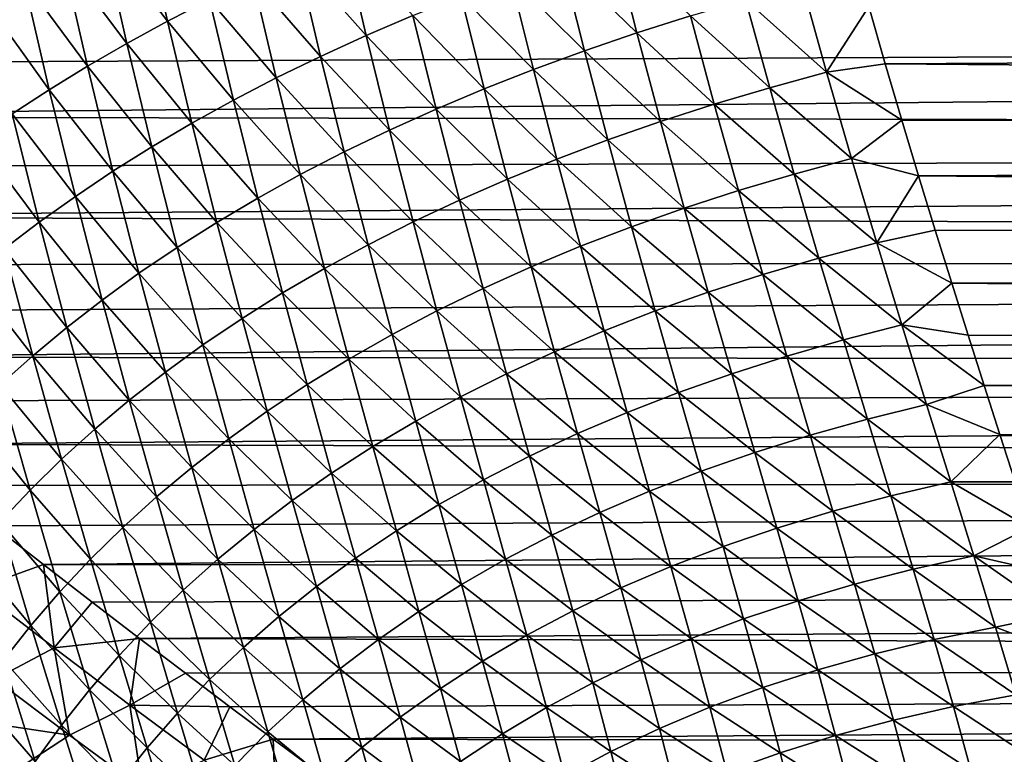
# Model space of a CAD drawing. Header units: metres. Extents: x -105 to 105, y -72 to 59.
# Tile 285 of 414: x 21.17 to 27.97, y -13.77 to -8.7. Entities that reach past the tile are written whole.
import ezdxf

# ---------------------------------------------------------------- set-up
doc = ezdxf.new("R2010")
doc.units = ezdxf.units.M
doc.layers.add('solid_509431_AD150_SW0001', color=7, linetype='CONTINUOUS')

msp = doc.modelspace()

# ---------------------------------------------------------------- linework, layer by layer
at = {"layer": 'solid_509431_AD150_SW0001'}
for points in [[(22.032587, -7.989222, -16.164686), (22.194395, -8.713387, -15.822815), (21.747202, -8.131936, -16.321243)], [(22.484632, -8.564245, -15.683988), (22.194395, -8.713387, -15.822815), (22.032587, -7.989222, -16.164686)], [(21.747202, -8.131936, -16.321243), (21.912899, -8.866894, -15.976329), (21.470129, -8.278476, -16.492256)], [(22.194395, -8.713387, -15.822815), (21.912899, -8.866894, -15.976329), (21.747202, -8.131936, -16.321243)], [(23.407808, -8.142995, -15.355637), (23.564627, -8.813056, -14.999664), (23.091339, -8.279049, -15.450399)], [(23.88825, -8.674139, -14.923851), (23.564627, -8.813056, -14.999664), (23.407808, -8.142995, -15.355637)], [(25.274855, -8.167914, -14.769695), (25.434052, -8.794738, -14.409067), (24.914391, -8.287055, -14.785871)], [(25.804844, -8.677257, -14.413055), (25.434052, -8.794738, -14.409067), (25.274855, -8.167914, -14.769695)], [(21.470129, -8.278476, -16.492256), (21.640144, -9.024764, -16.144533), (21.20137, -8.428841, -16.677723)], [(21.912899, -8.866894, -15.976329), (21.640144, -9.024764, -16.144533), (21.470129, -8.278476, -16.492256)], [(23.091339, -8.279049, -15.450399), (23.250214, -8.956917, -15.090387), (22.783615, -8.419465, -15.55985)], [(23.564627, -8.813056, -14.999664), (23.250214, -8.956917, -15.090387), (23.091339, -8.279049, -15.450399)], [(24.914391, -8.287055, -14.785871), (25.072968, -8.917781, -14.420187), (24.563133, -8.411139, -14.816955)], [(25.434052, -8.794738, -14.409067), (25.072968, -8.917781, -14.420187), (24.914391, -8.287055, -14.785871)], [(21.20137, -8.428841, -16.677723), (21.376135, -9.186998, -16.327425), (20.940924, -8.583032, -16.877647)], [(21.640144, -9.024764, -16.144533), (21.376135, -9.186998, -16.327425), (21.20137, -8.428841, -16.677723)], [(22.783615, -8.419465, -15.55985), (22.945015, -9.105722, -15.196021), (22.484632, -8.564245, -15.683988)], [(23.250214, -8.956917, -15.090387), (22.945015, -9.105722, -15.196021), (22.783615, -8.419465, -15.55985)], [(24.563133, -8.411139, -14.816955), (24.721596, -9.046388, -14.446417), (24.221087, -8.540168, -14.862947)], [(25.072968, -8.917781, -14.420187), (24.721596, -9.046388, -14.446417), (24.563133, -8.411139, -14.816955)], [(26.575548, -8.458977, -14.466358), (26.744814, -9.066811, -14.093586), (26.185343, -8.565337, -14.432153)], [(27.036554, -8.611814, -14.366598), (26.744814, -9.066811, -14.093586), (26.575548, -8.458977, -14.466358)], [(22.484632, -8.564245, -15.683988), (22.649031, -9.259474, -15.316566), (22.194395, -8.713387, -15.822815)], [(22.945015, -9.105722, -15.196021), (22.649031, -9.259474, -15.316566), (22.484632, -8.564245, -15.683988)], [(24.221087, -8.540168, -14.862947), (24.379936, -9.180559, -14.487757), (23.88825, -8.674139, -14.923851)], [(24.721596, -9.046388, -14.446417), (24.379936, -9.180559, -14.487757), (24.221087, -8.540168, -14.862947)], [(26.185343, -8.565337, -14.432153), (26.351978, -9.174111, -14.053983), (25.804844, -8.677257, -14.413055)], [(26.744814, -9.066811, -14.093586), (26.351978, -9.174111, -14.053983), (26.185343, -8.565337, -14.432153)], [(21.376135, -9.186998, -16.327425), (21.120867, -9.353597, -16.525005), (20.940924, -8.583032, -16.877647)], [(27.036554, -8.611814, -14.366598), (27.150036, -9.007609, -14.121809), (26.744814, -9.066811, -14.093586)], [(27.036554, -8.611814, -14.366598), (90, -8.665408, -14.334336), (27.150036, -9.007609, -14.121809)], [(17.013939, -9.012121, 14.11893), (90, -8.665408, 14.334336), (16.56435, -8.644601, 14.346894)], [(17.454449, -9.371116, 13.883252), (90, -8.665408, 14.334336), (17.013939, -9.012121, 14.11893)], [(17.454449, -9.371116, 13.883252), (90, -9.515084, 13.78498), (90, -8.665408, 14.334336)], [(23.88825, -8.674139, -14.923851), (24.047995, -9.320297, -14.544209), (23.564627, -8.813056, -14.999664)], [(24.379936, -9.180559, -14.487757), (24.047995, -9.320297, -14.544209), (23.88825, -8.674139, -14.923851)], [(25.804844, -8.677257, -14.413055), (25.969395, -9.287636, -14.029659), (25.434052, -8.794738, -14.409067)], [(26.351978, -9.174111, -14.053983), (25.969395, -9.287636, -14.029659), (25.804844, -8.677257, -14.413055)], [(27.150036, -9.007609, -14.121809), (90, -8.665408, -14.334336), (90, -9.515084, -13.78498)], [(22.194395, -8.713387, -15.822815), (22.362259, -9.41817, -15.45202), (21.912899, -8.866894, -15.976329)], [(22.649031, -9.259474, -15.316566), (22.362259, -9.41817, -15.45202), (22.194395, -8.713387, -15.822815)], [(23.564627, -8.813056, -14.999664), (23.725773, -9.465603, -14.61577), (23.250214, -8.956917, -15.090387)], [(24.047995, -9.320297, -14.544209), (23.725773, -9.465603, -14.61577), (23.564627, -8.813056, -14.999664)], [(25.434052, -8.794738, -14.409067), (25.597065, -9.407385, -14.020618), (25.072968, -8.917781, -14.420187)], [(25.969395, -9.287636, -14.029659), (25.597065, -9.407385, -14.020618), (25.434052, -8.794738, -14.409067)], [(21.912899, -8.866894, -15.976329), (22.084703, -9.581811, -15.602385), (21.640144, -9.024764, -16.144533)], [(22.362259, -9.41817, -15.45202), (22.084703, -9.581811, -15.602385), (21.912899, -8.866894, -15.976329)], [(23.250214, -8.956917, -15.090387), (23.413273, -9.616478, -14.702445), (22.945015, -9.105722, -15.196021)], [(23.725773, -9.465603, -14.61577), (23.413273, -9.616478, -14.702445), (23.250214, -8.956917, -15.090387)], [(25.072968, -8.917781, -14.420187), (25.234991, -9.53336, -14.026859), (24.721596, -9.046388, -14.446417)], [(25.597065, -9.407385, -14.020618), (25.234991, -9.53336, -14.026859), (25.072968, -8.917781, -14.420187)], [(21.640144, -9.024764, -16.144533), (21.816364, -9.750397, -15.767659), (21.376135, -9.186998, -16.327425)], [(22.084703, -9.581811, -15.602385), (21.816364, -9.750397, -15.767659), (21.640144, -9.024764, -16.144533)], [(27.150036, -9.007609, -14.121809), (27.264786, -9.397438, -13.865449), (26.744814, -9.066811, -14.093586)], [(27.150036, -9.007609, -14.121809), (90, -9.515084, -13.78498), (27.264786, -9.397438, -13.865449)], [(22.945015, -9.105722, -15.196021), (23.110497, -9.772922, -14.804232), (22.649031, -9.259474, -15.316566)], [(23.413273, -9.616478, -14.702445), (23.110497, -9.772922, -14.804232), (22.945015, -9.105722, -15.196021)], [(24.721596, -9.046388, -14.446417), (24.883177, -9.665562, -14.048384), (24.379936, -9.180559, -14.487757)], [(25.234991, -9.53336, -14.026859), (24.883177, -9.665562, -14.048384), (24.721596, -9.046388, -14.446417)], [(26.744814, -9.066811, -14.093586), (26.917406, -9.662285, -13.69241), (26.351978, -9.174111, -14.053983)], [(27.264786, -9.397438, -13.865449), (26.917406, -9.662285, -13.69241), (26.744814, -9.066811, -14.093586)], [(26.351978, -9.174111, -14.053983), (26.521421, -9.769458, -13.647775), (25.969395, -9.287636, -14.029659)], [(26.917406, -9.662285, -13.69241), (26.521421, -9.769458, -13.647775), (26.351978, -9.174111, -14.053983)], [(21.376135, -9.186998, -16.327425), (21.557238, -9.923926, -15.947844), (21.120867, -9.353597, -16.525005)], [(21.816364, -9.750397, -15.767659), (21.557238, -9.923926, -15.947844), (21.376135, -9.186998, -16.327425)], [(24.379936, -9.180559, -14.487757), (24.541624, -9.803994, -14.085192), (24.047995, -9.320297, -14.544209)], [(24.883177, -9.665562, -14.048384), (24.541624, -9.803994, -14.085192), (24.379936, -9.180559, -14.487757)], [(22.649031, -9.259474, -15.316566), (22.817448, -9.934936, -14.921131), (22.362259, -9.41817, -15.45202)], [(23.110497, -9.772922, -14.804232), (22.817448, -9.934936, -14.921131), (22.649031, -9.259474, -15.316566)], [(25.969395, -9.287636, -14.029659), (26.136284, -9.883564, -13.61856), (25.597065, -9.407385, -14.020618)], [(26.521421, -9.769458, -13.647775), (26.136284, -9.883564, -13.61856), (25.969395, -9.287636, -14.029659)], [(17.885632, -9.721367, 13.64029), (90, -9.515084, 13.78498), (17.454449, -9.371116, 13.883252)], [(21.120867, -9.353597, -16.525005), (21.307327, -10.102398, -16.142937), (20.87434, -9.52456, -16.737276)], [(21.557238, -9.923926, -15.947844), (21.307327, -10.102398, -16.142937), (21.120867, -9.353597, -16.525005)], [(24.047995, -9.320297, -14.544209), (24.210337, -9.948657, -14.137283), (23.725773, -9.465603, -14.61577)], [(24.541624, -9.803994, -14.085192), (24.210337, -9.948657, -14.137283), (24.047995, -9.320297, -14.544209)], [(22.362259, -9.41817, -15.45202), (22.534124, -10.102519, -15.053143), (22.084703, -9.581811, -15.602385)], [(22.817448, -9.934936, -14.921131), (22.534124, -10.102519, -15.053143), (22.362259, -9.41817, -15.45202)], [(25.597065, -9.407385, -14.020618), (25.761995, -10.004605, -13.604765), (25.234991, -9.53336, -14.026859)], [(26.136284, -9.883564, -13.61856), (25.761995, -10.004605, -13.604765), (25.597065, -9.407385, -14.020618)], [(27.264786, -9.397438, -13.865449), (27.380232, -9.780529, -13.597932), (26.917406, -9.662285, -13.69241)], [(27.264786, -9.397438, -13.865449), (90, -9.515084, -13.78498), (27.380232, -9.780529, -13.597932)], [(18.307472, -10.062777, 13.390409), (90, -9.515084, 13.78498), (17.885632, -9.721367, 13.64029)], [(18.307472, -10.062777, 13.390409), (90, -10.330041, 13.185324), (90, -9.515084, 13.78498)], [(23.725773, -9.465603, -14.61577), (23.889318, -10.099553, -14.20466), (23.413273, -9.616478, -14.702445)], [(24.210337, -9.948657, -14.137283), (23.889318, -10.099553, -14.20466), (23.725773, -9.465603, -14.61577)], [(27.380232, -9.780529, -13.597932), (90, -9.515084, -13.78498), (90, -10.330041, -13.185324)], [(21.307327, -10.102398, -16.142937), (21.066629, -10.285812, -16.352942), (20.87434, -9.52456, -16.737276)], [(22.084703, -9.581811, -15.602385), (22.26053, -10.275672, -15.200267), (21.816364, -9.750397, -15.767659)], [(22.534124, -10.102519, -15.053143), (22.26053, -10.275672, -15.200267), (22.084703, -9.581811, -15.602385)], [(25.234991, -9.53336, -14.026859), (25.398556, -10.132582, -13.606389), (24.883177, -9.665562, -14.048384)], [(25.761995, -10.004605, -13.604765), (25.398556, -10.132582, -13.606389), (25.234991, -9.53336, -14.026859)], [(23.413273, -9.616478, -14.702445), (23.578571, -10.256684, -14.287322), (23.110497, -9.772922, -14.804232)], [(23.889318, -10.099553, -14.20466), (23.578571, -10.256684, -14.287322), (23.413273, -9.616478, -14.702445)], [(24.883177, -9.665562, -14.048384), (25.045969, -10.267494, -13.623434), (24.541624, -9.803994, -14.085192)], [(25.398556, -10.132582, -13.606389), (25.045969, -10.267494, -13.623434), (24.883177, -9.665562, -14.048384)], [(26.917406, -9.662285, -13.69241), (27.091393, -10.244028, -13.262994), (26.521421, -9.769458, -13.647775)], [(27.380232, -9.780529, -13.597932), (27.091393, -10.244028, -13.262994), (26.917406, -9.662285, -13.69241)], [(21.816364, -9.750397, -15.767659), (21.996664, -10.454391, -15.362502), (21.557238, -9.923926, -15.947844)], [(22.26053, -10.275672, -15.200267), (21.996664, -10.454391, -15.362502), (21.816364, -9.750397, -15.767659)], [(23.110497, -9.772922, -14.804232), (23.278099, -10.42005, -14.38527), (22.817448, -9.934936, -14.921131)], [(23.578571, -10.256684, -14.287322), (23.278099, -10.42005, -14.38527), (23.110497, -9.772922, -14.804232)], [(26.521421, -9.769458, -13.647775), (26.691744, -10.350039, -13.21382), (26.136284, -9.883564, -13.61856)], [(27.091393, -10.244028, -13.262994), (26.691744, -10.350039, -13.21382), (26.521421, -9.769458, -13.647775)], [(27.380232, -9.780529, -13.597932), (27.495419, -10.155849, -13.319956), (27.091393, -10.244028, -13.262994)], [(27.380232, -9.780529, -13.597932), (90, -10.330041, -13.185324), (27.495419, -10.155849, -13.319956)], [(24.541624, -9.803994, -14.085192), (24.704235, -10.409345, -13.6559), (24.210337, -9.948657, -14.137283)], [(25.045969, -10.267494, -13.623434), (24.704235, -10.409345, -13.6559), (24.541624, -9.803994, -14.085192)], [(21.557238, -9.923926, -15.947844), (21.742525, -10.638677, -15.539847), (21.307327, -10.102398, -16.142937)], [(21.996664, -10.454391, -15.362502), (21.742525, -10.638677, -15.539847), (21.557238, -9.923926, -15.947844)], [(26.136284, -9.883564, -13.61856), (26.303587, -10.463743, -13.180157), (25.761995, -10.004605, -13.604765)], [(26.691744, -10.350039, -13.21382), (26.303587, -10.463743, -13.180157), (26.136284, -9.883564, -13.61856)], [(22.817448, -9.934936, -14.921131), (22.987902, -10.589651, -14.498504), (22.534124, -10.102519, -15.053143)], [(23.278099, -10.42005, -14.38527), (22.987902, -10.589651, -14.498504), (22.817448, -9.934936, -14.921131)], [(24.210337, -9.948657, -14.137283), (24.373356, -10.558134, -13.703786), (23.889318, -10.099553, -14.20466)], [(24.704235, -10.409345, -13.6559), (24.373356, -10.558134, -13.703786), (24.210337, -9.948657, -14.137283)], [(18.71982, -10.395205, 13.13401), (90, -10.330041, 13.185324), (18.307472, -10.062777, 13.390409)], [(25.761995, -10.004605, -13.604765), (25.926918, -10.585139, -13.162007), (25.398556, -10.132582, -13.606389)], [(26.303587, -10.463743, -13.180157), (25.926918, -10.585139, -13.162007), (25.761995, -10.004605, -13.604765)], [(21.307327, -10.102398, -16.142937), (21.498114, -10.828526, -15.732304), (21.066629, -10.285812, -16.352942)], [(21.742525, -10.638677, -15.539847), (21.498114, -10.828526, -15.732304), (21.307327, -10.102398, -16.142937)], [(22.534124, -10.102519, -15.053143), (22.707983, -10.765488, -14.627022), (22.26053, -10.275672, -15.200267)], [(22.987902, -10.589651, -14.498504), (22.707983, -10.765488, -14.627022), (22.534124, -10.102519, -15.053143)], [(23.889318, -10.099553, -14.20466), (24.053335, -10.713862, -13.767094), (23.578571, -10.256684, -14.287322)], [(24.373356, -10.558134, -13.703786), (24.053335, -10.713862, -13.767094), (23.889318, -10.099553, -14.20466)], [(25.398556, -10.132582, -13.606389), (25.561739, -10.714226, -13.159369), (25.045969, -10.267494, -13.623434)], [(25.926918, -10.585139, -13.162007), (25.561739, -10.714226, -13.159369), (25.398556, -10.132582, -13.606389)], [(27.495419, -10.155849, -13.319956), (27.609779, -10.522738, -13.032056), (27.091393, -10.244028, -13.262994)], [(27.495419, -10.155849, -13.319956), (90, -10.330041, -13.185324), (27.609779, -10.522738, -13.032056)], [(23.578571, -10.256684, -14.287322), (23.744171, -10.87653, -13.845821), (23.278099, -10.42005, -14.38527)], [(24.053335, -10.713862, -13.767094), (23.744171, -10.87653, -13.845821), (23.578571, -10.256684, -14.287322)], [(27.091393, -10.244028, -13.262994), (27.264803, -10.810637, -12.80557), (26.691744, -10.350039, -13.21382)], [(27.609779, -10.522738, -13.032056), (27.264803, -10.810637, -12.80557), (27.091393, -10.244028, -13.262994)], [(19.122658, -10.718576, 12.871465), (90, -10.330041, 13.185324), (18.71982, -10.395205, 13.13401)], [(19.515896, -11.032803, 12.603166), (90, -10.330041, 13.185324), (19.122658, -10.718576, 12.871465)], [(19.515896, -11.032803, 12.603166), (90, -11.107305, 12.537555), (90, -10.330041, 13.185324)], [(21.066629, -10.285812, -16.352942), (21.263426, -11.023936, -15.939869), (20.835146, -10.474168, -16.577852)], [(21.498114, -10.828526, -15.732304), (21.263426, -11.023936, -15.939869), (21.066629, -10.285812, -16.352942)], [(22.26053, -10.275672, -15.200267), (22.438343, -10.947558, -14.770826), (21.996664, -10.454391, -15.362502)], [(22.707983, -10.765488, -14.627022), (22.438343, -10.947558, -14.770826), (22.26053, -10.275672, -15.200267)], [(25.045969, -10.267494, -13.623434), (25.208046, -10.851003, -13.172241), (24.704235, -10.409345, -13.6559)], [(25.561739, -10.714226, -13.159369), (25.208046, -10.851003, -13.172241), (25.045969, -10.267494, -13.623434)], [(27.609779, -10.522738, -13.032056), (90, -10.330041, -13.185324), (90, -11.107305, -12.537555)], [(26.691744, -10.350039, -13.21382), (26.861002, -10.914492, -12.752484), (26.303587, -10.463743, -13.180157)], [(27.264803, -10.810637, -12.80557), (26.861002, -10.914492, -12.752484), (26.691744, -10.350039, -13.21382)], [(21.996664, -10.454391, -15.362502), (22.17898, -11.135861, -14.929914), (21.742525, -10.638677, -15.539847)], [(22.438343, -10.947558, -14.770826), (22.17898, -11.135861, -14.929914), (21.996664, -10.454391, -15.362502)], [(23.278099, -10.42005, -14.38527), (23.445868, -11.046139, -13.939972), (22.987902, -10.589651, -14.498504)], [(23.744171, -10.87653, -13.845821), (23.445868, -11.046139, -13.939972), (23.278099, -10.42005, -14.38527)], [(24.704235, -10.409345, -13.6559), (24.865837, -10.995467, -13.200625), (24.373356, -10.558134, -13.703786)], [(25.208046, -10.851003, -13.172241), (24.865837, -10.995467, -13.200625), (24.704235, -10.409345, -13.6559)], [(26.303587, -10.463743, -13.180157), (26.469372, -11.026842, -12.714945), (25.926918, -10.585139, -13.162007)], [(26.861002, -10.914492, -12.752484), (26.469372, -11.026842, -12.714945), (26.303587, -10.463743, -13.180157)], [(21.263426, -11.023936, -15.939869), (21.038462, -11.224906, -16.162542), (20.835146, -10.474168, -16.577852)], [(27.609779, -10.522738, -13.032056), (27.72274, -10.880569, -12.734822), (27.264803, -10.810637, -12.80557)], [(27.609779, -10.522738, -13.032056), (90, -11.107305, -12.537555), (27.72274, -10.880569, -12.734822)], [(22.987902, -10.589651, -14.498504), (23.158424, -11.222688, -14.049543), (22.707983, -10.765488, -14.627022)], [(23.445868, -11.046139, -13.939972), (23.158424, -11.222688, -14.049543), (22.987902, -10.589651, -14.498504)], [(24.373356, -10.558134, -13.703786), (24.535112, -11.147621, -13.244521), (24.053335, -10.713862, -13.767094)], [(24.865837, -10.995467, -13.200625), (24.535112, -11.147621, -13.244521), (24.373356, -10.558134, -13.703786)], [(25.926918, -10.585139, -13.162007), (26.089907, -11.147686, -12.692952), (25.561739, -10.714226, -13.159369)], [(26.469372, -11.026842, -12.714945), (26.089907, -11.147686, -12.692952), (25.926918, -10.585139, -13.162007)], [(21.742525, -10.638677, -15.539847), (21.929895, -11.330396, -15.104287), (21.498114, -10.828526, -15.732304)], [(22.17898, -11.135861, -14.929914), (21.929895, -11.330396, -15.104287), (21.742525, -10.638677, -15.539847)], [(24.053335, -10.713862, -13.767094), (24.21587, -11.307461, -13.303926), (23.744171, -10.87653, -13.845821)], [(24.535112, -11.147621, -13.244521), (24.21587, -11.307461, -13.303926), (24.053335, -10.713862, -13.767094)], [(25.561739, -10.714226, -13.159369), (25.722605, -11.277021, -12.686505), (25.208046, -10.851003, -13.172241)], [(26.089907, -11.147686, -12.692952), (25.722605, -11.277021, -12.686505), (25.561739, -10.714226, -13.159369)], [(22.707983, -10.765488, -14.627022), (22.881844, -11.406178, -14.174536), (22.438343, -10.947558, -14.770826)], [(23.158424, -11.222688, -14.049543), (22.881844, -11.406178, -14.174536), (22.707983, -10.765488, -14.627022)], [(27.264803, -10.810637, -12.80557), (27.43564, -11.360671, -12.320443), (26.861002, -10.914492, -12.752484)], [(27.833464, -11.228604, -12.429036), (27.43564, -11.360671, -12.320443), (27.264803, -10.810637, -12.80557)], [(27.72274, -10.880569, -12.734822), (27.833464, -11.228604, -12.429036), (27.264803, -10.810637, -12.80557)], [(21.498114, -10.828526, -15.732304), (21.691086, -11.531157, -15.293943), (21.263426, -11.023936, -15.939869)], [(21.929895, -11.330396, -15.104287), (21.691086, -11.531157, -15.293943), (21.498114, -10.828526, -15.732304)], [(23.744171, -10.87653, -13.845821), (23.908106, -11.474988, -13.378843), (23.445868, -11.046139, -13.939972)], [(24.21587, -11.307461, -13.303926), (23.908106, -11.474988, -13.378843), (23.744171, -10.87653, -13.845821)], [(25.208046, -10.851003, -13.172241), (25.36746, -11.414845, -12.695602), (24.865837, -10.995467, -13.200625)], [(25.722605, -11.277021, -12.686505), (25.36746, -11.414845, -12.695602), (25.208046, -10.851003, -13.172241)], [(26.861002, -10.914492, -12.752484), (27.027233, -11.461411, -12.264224), (26.469372, -11.026842, -12.714945)], [(27.43564, -11.360671, -12.320443), (27.027233, -11.461411, -12.264224), (26.861002, -10.914492, -12.752484)], [(27.72274, -10.880569, -12.734822), (90, -11.107305, -12.537555), (27.833464, -11.228604, -12.429036)], [(22.438343, -10.947558, -14.770826), (22.616123, -11.596607, -14.31495), (22.17898, -11.135861, -14.929914)], [(22.881844, -11.406178, -14.174536), (22.616123, -11.596607, -14.31495), (22.438343, -10.947558, -14.770826)], [(24.865837, -10.995467, -13.200625), (25.024467, -11.561153, -12.720243), (24.535112, -11.147621, -13.244521)], [(25.36746, -11.414845, -12.695602), (25.024467, -11.561153, -12.720243), (24.865837, -10.995467, -13.200625)], [(19.899527, -11.337831, 12.32948), (90, -11.107305, 12.537555), (19.515896, -11.032803, 12.603166)], [(21.263426, -11.023936, -15.939869), (21.462549, -11.738144, -15.498881), (21.038462, -11.224906, -16.162542)], [(21.691086, -11.531157, -15.293943), (21.462549, -11.738144, -15.498881), (21.263426, -11.023936, -15.939869)], [(23.445868, -11.046139, -13.939972), (23.61182, -11.650201, -13.469271), (23.158424, -11.222688, -14.049543)], [(23.908106, -11.474988, -13.378843), (23.61182, -11.650201, -13.469271), (23.445868, -11.046139, -13.939972)], [(26.469372, -11.026842, -12.714945), (26.631697, -11.571491, -12.223514), (26.089907, -11.147686, -12.692952)], [(27.027233, -11.461411, -12.264224), (26.631697, -11.571491, -12.223514), (26.469372, -11.026842, -12.714945)], [(20.273495, -11.633608, 12.050796), (90, -11.107305, 12.537555), (19.899527, -11.337831, 12.32948)], [(20.273495, -11.633608, 12.050796), (90, -11.844039, 11.844039), (90, -11.107305, 12.537555)], [(22.17898, -11.135861, -14.929914), (22.361265, -11.793976, -14.470785), (21.929895, -11.330396, -15.104287)], [(22.616123, -11.596607, -14.31495), (22.361265, -11.793976, -14.470785), (22.17898, -11.135861, -14.929914)], [(24.535112, -11.147621, -13.244521), (24.693621, -11.715942, -12.760428), (24.21587, -11.307461, -13.303926)], [(25.024467, -11.561153, -12.720243), (24.693621, -11.715942, -12.760428), (24.535112, -11.147621, -13.244521)], [(26.089907, -11.147686, -12.692952), (26.249025, -11.690908, -12.198312), (25.722605, -11.277021, -12.686505)], [(26.631697, -11.571491, -12.223514), (26.249025, -11.690908, -12.198312), (26.089907, -11.147686, -12.692952)], [(27.833464, -11.228604, -12.429036), (90, -11.107305, -12.537555), (90, -11.844039, -11.844039)], [(21.038462, -11.224906, -16.162542), (21.244286, -11.951353, -15.7191), (20.823219, -11.431433, -16.400322)], [(21.462549, -11.738144, -15.498881), (21.244286, -11.951353, -15.7191), (21.038462, -11.224906, -16.162542)], [(23.158424, -11.222688, -14.049543), (23.327015, -11.833098, -13.575208), (22.881844, -11.406178, -14.174536)], [(23.61182, -11.650201, -13.469271), (23.327015, -11.833098, -13.575208), (23.158424, -11.222688, -14.049543)], [(25.722605, -11.277021, -12.686505), (25.879215, -11.819659, -12.188618), (25.36746, -11.414845, -12.695602)], [(26.249025, -11.690908, -12.198312), (25.879215, -11.819659, -12.188618), (25.722605, -11.277021, -12.686505)], [(27.833464, -11.228604, -12.429036), (27.941483, -11.566397, -12.115319), (27.43564, -11.360671, -12.320443)], [(27.833464, -11.228604, -12.429036), (90, -11.844039, -11.844039), (27.941483, -11.566397, -12.115319)], [(21.929895, -11.330396, -15.104287), (22.117268, -11.998282, -14.642041), (21.691086, -11.531157, -15.293943)], [(22.361265, -11.793976, -14.470785), (22.117268, -11.998282, -14.642041), (21.929895, -11.330396, -15.104287)], [(24.21587, -11.307461, -13.303926), (24.374916, -11.879211, -12.816155), (23.908106, -11.474988, -13.378843)], [(24.693621, -11.715942, -12.760428), (24.374916, -11.879211, -12.816155), (24.21587, -11.307461, -13.303926)], [(22.881844, -11.406178, -14.174536), (23.053684, -12.023683, -13.696655), (22.616123, -11.596607, -14.31495)], [(23.327015, -11.833098, -13.575208), (23.053684, -12.023683, -13.696655), (22.881844, -11.406178, -14.174536)], [(25.36746, -11.414845, -12.695602), (25.522257, -11.95774, -12.194431), (25.024467, -11.561153, -12.720243)], [(25.879215, -11.819659, -12.188618), (25.522257, -11.95774, -12.194431), (25.36746, -11.414845, -12.695602)], [(27.43564, -11.360671, -12.320443), (27.601866, -11.892654, -11.807995), (27.027233, -11.461411, -12.264224)], [(27.941483, -11.566397, -12.115319), (27.601866, -11.892654, -11.807995), (27.43564, -11.360671, -12.320443)], [(21.244286, -11.951353, -15.7191), (21.036293, -12.170782, -15.954599), (20.823219, -11.431433, -16.400322)], [(23.908106, -11.474988, -13.378843), (24.068346, -12.050957, -12.887425), (23.61182, -11.650201, -13.469271)], [(24.374916, -11.879211, -12.816155), (24.068346, -12.050957, -12.887425), (23.908106, -11.474988, -13.378843)], [(27.027233, -11.461411, -12.264224), (27.188442, -11.989376, -11.749569), (26.631697, -11.571491, -12.223514)], [(27.601866, -11.892654, -11.807995), (27.188442, -11.989376, -11.749569), (27.027233, -11.461411, -12.264224)], [(21.691086, -11.531157, -15.293943), (21.88413, -12.209526, -14.828717), (21.462549, -11.738144, -15.498881)], [(22.117268, -11.998282, -14.642041), (21.88413, -12.209526, -14.828717), (21.691086, -11.531157, -15.293943)], [(22.616123, -11.596607, -14.31495), (22.791832, -12.221953, -13.833613), (22.361265, -11.793976, -14.470785)], [(23.053684, -12.023683, -13.696655), (22.791832, -12.221953, -13.833613), (22.616123, -11.596607, -14.31495)], [(25.024467, -11.561153, -12.720243), (25.178148, -12.105145, -12.21575), (24.693621, -11.715942, -12.760428)], [(25.522257, -11.95774, -12.194431), (25.178148, -12.105145, -12.21575), (25.024467, -11.561153, -12.720243)], [(26.631697, -11.571491, -12.223514), (26.788595, -12.096316, -11.706528), (26.249025, -11.690908, -12.198312)], [(27.188442, -11.989376, -11.749569), (26.788595, -12.096316, -11.706528), (26.631697, -11.571491, -12.223514)], [(27.941483, -11.566397, -12.115319), (28.046295, -11.893517, -11.794353), (27.601866, -11.892654, -11.807995)], [(27.941483, -11.566397, -12.115319), (90, -11.844039, -11.844039), (28.046295, -11.893517, -11.794353)], [(20.637865, -11.920149, 11.767436), (90, -11.844039, 11.844039), (20.273495, -11.633608, 12.050796)], [(23.61182, -11.650201, -13.469271), (23.773909, -12.231176, -12.974236), (23.327015, -11.833098, -13.575208)], [(24.068346, -12.050957, -12.887425), (23.773909, -12.231176, -12.974236), (23.61182, -11.650201, -13.469271)], [(26.249025, -11.690908, -12.198312), (26.402325, -12.213473, -11.678873), (25.879215, -11.819659, -12.188618)], [(26.788595, -12.096316, -11.706528), (26.402325, -12.213473, -11.678873), (26.249025, -11.690908, -12.198312)], [(21.462549, -11.738144, -15.498881), (21.661852, -12.427704, -15.030813), (21.244286, -11.951353, -15.7191)], [(21.88413, -12.209526, -14.828717), (21.661852, -12.427704, -15.030813), (21.462549, -11.738144, -15.498881)], [(24.693621, -11.715942, -12.760428), (24.846878, -12.261874, -12.252574), (24.374916, -11.879211, -12.816155)], [(25.178148, -12.105145, -12.21575), (24.846878, -12.261874, -12.252574), (24.693621, -11.715942, -12.760428)], [(22.361265, -11.793976, -14.470785), (22.541456, -12.427911, -13.986083), (22.117268, -11.998282, -14.642041)], [(22.791832, -12.221953, -13.833613), (22.541456, -12.427911, -13.986083), (22.361265, -11.793976, -14.470785)], [(25.879215, -11.819659, -12.188618), (26.029625, -12.340845, -11.666603), (25.522257, -11.95774, -12.194431)], [(26.402325, -12.213473, -11.678873), (26.029625, -12.340845, -11.666603), (25.879215, -11.819659, -12.188618)], [(20.992651, -12.197464, 11.479737), (90, -11.844039, 11.844039), (20.637865, -11.920149, 11.767436)], [(21.337927, -12.465578, 11.188024), (90, -11.844039, 11.844039), (20.992651, -12.197464, 11.479737)], [(21.337927, -12.465578, 11.188024), (90, -12.537555, 11.107305), (90, -11.844039, 11.844039)], [(23.327015, -11.833098, -13.575208), (23.4916, -12.419871, -13.07659), (23.053684, -12.023683, -13.696655)], [(23.773909, -12.231176, -12.974236), (23.4916, -12.419871, -13.07659), (23.327015, -11.833098, -13.575208)], [(24.374916, -11.879211, -12.816155), (24.528442, -12.42792, -12.304903), (24.068346, -12.050957, -12.887425)], [(24.846878, -12.261874, -12.252574), (24.528442, -12.42792, -12.304903), (24.374916, -11.879211, -12.816155)], [(27.601866, -11.892654, -11.807995), (27.761377, -12.405088, -11.268692), (27.188442, -11.989376, -11.749569)], [(28.147266, -12.209588, -11.466842), (27.761377, -12.405088, -11.268692), (27.601866, -11.892654, -11.807995)], [(28.046295, -11.893517, -11.794353), (28.147266, -12.209588, -11.466842), (27.601866, -11.892654, -11.807995)], [(21.244286, -11.951353, -15.7191), (21.450432, -12.652816, -15.248328), (21.036293, -12.170782, -15.954599)], [(21.661852, -12.427704, -15.030813), (21.450432, -12.652816, -15.248328), (21.244286, -11.951353, -15.7191)], [(25.522257, -11.95774, -12.194431), (25.670492, -12.478431, -11.669719), (25.178148, -12.105145, -12.21575)], [(26.029625, -12.340845, -11.666603), (25.670492, -12.478431, -11.669719), (25.522257, -11.95774, -12.194431)], [(22.117268, -11.998282, -14.642041), (22.302557, -12.641558, -14.154063), (21.88413, -12.209526, -14.828717)], [(22.541456, -12.427911, -13.986083), (22.302557, -12.641558, -14.154063), (22.117268, -11.998282, -14.642041)], [(23.053684, -12.023683, -13.696655), (23.221418, -12.617041, -13.194485), (22.791832, -12.221953, -13.833613)], [(23.4916, -12.419871, -13.07659), (23.221418, -12.617041, -13.194485), (23.053684, -12.023683, -13.696655)], [(27.188442, -11.989376, -11.749569), (27.342571, -12.496964, -11.209121), (26.788595, -12.096316, -11.706528)], [(27.761377, -12.405088, -11.268692), (27.342571, -12.496964, -11.209121), (27.188442, -11.989376, -11.749569)], [(24.068346, -12.050957, -12.887425), (24.222834, -12.603282, -12.372736), (23.773909, -12.231176, -12.974236)], [(24.528442, -12.42792, -12.304903), (24.222834, -12.603282, -12.372736), (24.068346, -12.050957, -12.887425)], [(26.788595, -12.096316, -11.706528), (26.938055, -12.599969, -11.164714), (26.402325, -12.213473, -11.678873)], [(27.342571, -12.496964, -11.209121), (26.938055, -12.599969, -11.164714), (26.788595, -12.096316, -11.706528)], [(21.036293, -12.170782, -15.954599), (21.249868, -12.884859, -15.481261), (20.838568, -12.396428, -16.205378)], [(21.450432, -12.652816, -15.248328), (21.249868, -12.884859, -15.481261), (21.036293, -12.170782, -15.954599)], [(25.178148, -12.105145, -12.21575), (25.324926, -12.626227, -11.688218), (24.846878, -12.261874, -12.252574)], [(25.670492, -12.478431, -11.669719), (25.324926, -12.626227, -11.688218), (25.178148, -12.105145, -12.21575)], [(20.875685, -12.630368, 11.023558), (21.337927, -12.465578, 11.188024), (20.992651, -12.197464, 11.479737)], [(21.88413, -12.209526, -14.828717), (22.075138, -12.862893, -14.337556), (21.661852, -12.427704, -15.030813)], [(22.302557, -12.641558, -14.154063), (22.075138, -12.862893, -14.337556), (21.88413, -12.209526, -14.828717)], [(22.791832, -12.221953, -13.833613), (22.963366, -12.822687, -13.327922), (22.541456, -12.427911, -13.986083)], [(23.221418, -12.617041, -13.194485), (22.963366, -12.822687, -13.327922), (22.791832, -12.221953, -13.833613)], [(23.773909, -12.231176, -12.974236), (23.93005, -12.787957, -12.456072), (23.4916, -12.419871, -13.07659)], [(24.222834, -12.603282, -12.372736), (23.93005, -12.787957, -12.456072), (23.773909, -12.231176, -12.974236)], [(26.402325, -12.213473, -11.678873), (26.547829, -12.714104, -11.135473), (26.029625, -12.340845, -11.666603)], [(26.938055, -12.599969, -11.164714), (26.547829, -12.714104, -11.135473), (26.402325, -12.213473, -11.678873)], [(28.147266, -12.209588, -11.466842), (28.244055, -12.514402, -11.133384), (27.761377, -12.405088, -11.268692)], [(24.846878, -12.261874, -12.252574), (24.99292, -12.784233, -11.722101), (24.528442, -12.42792, -12.304903)], [(25.324926, -12.626227, -11.688218), (24.99292, -12.784233, -11.722101), (24.846878, -12.261874, -12.252574)], [(26.029625, -12.340845, -11.666603), (26.171894, -12.839371, -11.121397), (25.670492, -12.478431, -11.669719)], [(26.547829, -12.714104, -11.135473), (26.171894, -12.839371, -11.121397), (26.029625, -12.340845, -11.666603)], [(21.249868, -12.884859, -15.481261), (21.060162, -13.123834, -15.729614), (20.838568, -12.396428, -16.205378)], [(21.661852, -12.427704, -15.030813), (21.859198, -13.091921, -14.53656), (21.450432, -12.652816, -15.248328)], [(22.075138, -12.862893, -14.337556), (21.859198, -13.091921, -14.53656), (21.661852, -12.427704, -15.030813)], [(22.541456, -12.427911, -13.986083), (22.717438, -13.036813, -13.476902), (22.302557, -12.641558, -14.154063)], [(22.963366, -12.822687, -13.327922), (22.717438, -13.036813, -13.476902), (22.541456, -12.427911, -13.986083)], [(23.4916, -12.419871, -13.07659), (23.650084, -12.981946, -12.554912), (23.221418, -12.617041, -13.194485)], [(23.93005, -12.787957, -12.456072), (23.650084, -12.981946, -12.554912), (23.4916, -12.419871, -13.07659)], [(24.528442, -12.42792, -12.304903), (24.674471, -12.952445, -11.771367), (24.222834, -12.603282, -12.372736)], [(24.99292, -12.784233, -11.722101), (24.674471, -12.952445, -11.771367), (24.528442, -12.42792, -12.304903)], [(27.761377, -12.405088, -11.268692), (27.912003, -12.896451, -10.703092), (27.342571, -12.496964, -11.209121)], [(28.336273, -12.807752, -10.794629), (27.912003, -12.896451, -10.703092), (27.761377, -12.405088, -11.268692)], [(28.244055, -12.514402, -11.133384), (28.336273, -12.807752, -10.794629), (27.761377, -12.405088, -11.268692)], [(20.875685, -12.630368, 11.023558), (21.410601, -13.03954, 10.536963), (21.337927, -12.465578, 11.188024)], [(21.673704, -12.724516, 10.892621), (90, -12.537555, 11.107305), (21.337927, -12.465578, 11.188024)], [(21.410601, -13.03954, 10.536963), (21.673704, -12.724516, 10.892621), (21.337927, -12.465578, 11.188024)], [(25.670492, -12.478431, -11.669719), (25.810257, -12.975772, -11.122487), (25.324926, -12.626227, -11.688218)], [(26.171894, -12.839371, -11.121397), (25.810257, -12.975772, -11.122487), (25.670492, -12.478431, -11.669719)], [(27.342571, -12.496964, -11.209121), (27.487492, -12.982768, -10.643547), (26.938055, -12.599969, -11.164714)], [(27.912003, -12.896451, -10.703092), (27.487492, -12.982768, -10.643547), (27.342571, -12.496964, -11.209121)], [(22.000082, -12.974319, 10.593844), (90, -12.537555, 11.107305), (21.673704, -12.724516, 10.892621)], [(22.000082, -12.974319, 10.593844), (90, -13.185324, 10.330041), (90, -12.537555, 11.107305)], [(21.001905, -13.256325, 10.336122), (21.410601, -13.03954, 10.536963), (20.875685, -12.630368, 11.023558)], [(22.302557, -12.641558, -14.154063), (22.483641, -13.259421, -13.641427), (22.075138, -12.862893, -14.337556)], [(22.717438, -13.036813, -13.476902), (22.483641, -13.259421, -13.641427), (22.302557, -12.641558, -14.154063)], [(23.221418, -12.617041, -13.194485), (23.382933, -13.185247, -12.669255), (22.963366, -12.822687, -13.327922)], [(23.650084, -12.981946, -12.554912), (23.382933, -13.185247, -12.669255), (23.221418, -12.617041, -13.194485)], [(24.222834, -12.603282, -12.372736), (24.369577, -13.130863, -11.836018), (23.93005, -12.787957, -12.456072)], [(24.674471, -12.952445, -11.771367), (24.369577, -13.130863, -11.836018), (24.222834, -12.603282, -12.372736)], [(25.324926, -12.626227, -11.688218), (25.462919, -13.12331, -11.138744), (24.99292, -12.784233, -11.722101)], [(25.810257, -12.975772, -11.122487), (25.462919, -13.12331, -11.138744), (25.324926, -12.626227, -11.688218)], [(26.938055, -12.599969, -11.164714), (27.077999, -13.081156, -10.59884), (26.547829, -12.714104, -11.135473)], [(27.487492, -12.982768, -10.643547), (27.077999, -13.081156, -10.59884), (26.938055, -12.599969, -11.164714)], [(21.450432, -12.652816, -15.248328), (21.654739, -13.328641, -14.751076), (21.249868, -12.884859, -15.481261)], [(21.859198, -13.091921, -14.53656), (21.654739, -13.328641, -14.751076), (21.450432, -12.652816, -15.248328)], [(26.547829, -12.714104, -11.135473), (26.683527, -13.191619, -10.568972), (26.171894, -12.839371, -11.121397)], [(27.077999, -13.081156, -10.59884), (26.683527, -13.191619, -10.568972), (26.547829, -12.714104, -11.135473)], [(21.410601, -13.03954, 10.536963), (22.000082, -12.974319, 10.593844), (21.673704, -12.724516, 10.892621)], [(22.963366, -12.822687, -13.327922), (23.128599, -13.397864, -12.799103), (22.717438, -13.036813, -13.476902)], [(23.382933, -13.185247, -12.669255), (23.128599, -13.397864, -12.799103), (22.963366, -12.822687, -13.327922)], [(23.93005, -12.787957, -12.456072), (24.078234, -13.319485, -11.91605), (23.650084, -12.981946, -12.554912)], [(24.369577, -13.130863, -11.836018), (24.078234, -13.319485, -11.91605), (23.93005, -12.787957, -12.456072)], [(24.99292, -12.784233, -11.722101), (25.129887, -13.281987, -11.170168), (24.674471, -12.952445, -11.771367)], [(25.462919, -13.12331, -11.138744), (25.129887, -13.281987, -11.170168), (24.99292, -12.784233, -11.722101)], [(26.171894, -12.839371, -11.121397), (26.304089, -13.314162, -10.553943), (25.810257, -12.975772, -11.122487)], [(26.683527, -13.191619, -10.568972), (26.304089, -13.314162, -10.553943), (26.171894, -12.839371, -11.121397)], [(28.336273, -12.807752, -10.794629), (28.423502, -13.089581, -10.451093), (27.912003, -12.896451, -10.703092)], [(21.249868, -12.884859, -15.481261), (21.461761, -13.573055, -14.981106), (21.060162, -13.123834, -15.729614)], [(21.654739, -13.328641, -14.751076), (21.461761, -13.573055, -14.981106), (21.249868, -12.884859, -15.481261)], [(22.075138, -12.862893, -14.337556), (22.261974, -13.490519, -13.821497), (21.859198, -13.091921, -14.53656)], [(22.483641, -13.259421, -13.641427), (22.261974, -13.490519, -13.821497), (22.075138, -12.862893, -14.337556)], [(27.912003, -12.896451, -10.703092), (28.051527, -13.365204, -10.111869), (27.487492, -12.982768, -10.643547)], [(28.423502, -13.089581, -10.451093), (28.051527, -13.365204, -10.111869), (27.912003, -12.896451, -10.703092)], [(21.410601, -13.03954, 10.536963), (21.934311, -13.434773, 10.028735), (22.000082, -12.974319, 10.593844)], [(21.934311, -13.434773, 10.028735), (22.317076, -13.215035, 10.292004), (22.000082, -12.974319, 10.593844)], [(22.317076, -13.215035, 10.292004), (90, -13.185324, 10.330041), (22.000082, -12.974319, 10.593844)], [(23.650084, -12.981946, -12.554912), (23.800442, -13.518312, -12.011466), (23.382933, -13.185247, -12.669255)], [(24.078234, -13.319485, -11.91605), (23.800442, -13.518312, -12.011466), (23.650084, -12.981946, -12.554912)], [(24.674471, -12.952445, -11.771367), (24.811161, -13.451805, -11.216759), (24.369577, -13.130863, -11.836018)], [(25.129887, -13.281987, -11.170168), (24.811161, -13.451805, -11.216759), (24.674471, -12.952445, -11.771367)], [(25.810257, -12.975772, -11.122487), (25.939693, -13.448792, -10.553755), (25.462919, -13.12331, -11.138744)], [(26.304089, -13.314162, -10.553943), (25.939693, -13.448792, -10.553755), (25.810257, -12.975772, -11.122487)], [(27.487492, -12.982768, -10.643547), (27.62104, -13.445395, -10.053612), (27.077999, -13.081156, -10.59884)], [(28.051527, -13.365204, -10.111869), (27.62104, -13.445395, -10.053612), (27.487492, -12.982768, -10.643547)], [(21.001905, -13.256325, 10.336122), (21.51757, -13.642595, 9.82294), (21.410601, -13.03954, 10.536963)], [(21.51757, -13.642595, 9.82294), (21.934311, -13.434773, 10.028735), (21.410601, -13.03954, 10.536963)], [(22.717438, -13.036813, -13.476902), (22.887083, -13.619801, -12.944456), (22.483641, -13.259421, -13.641427)], [(23.128599, -13.397864, -12.799103), (22.887083, -13.619801, -12.944456), (22.717438, -13.036813, -13.476902)], [(21.859198, -13.091921, -14.53656), (22.052444, -13.730107, -14.017114), (21.654739, -13.328641, -14.751076)], [(22.261974, -13.490519, -13.821497), (22.052444, -13.730107, -14.017114), (21.859198, -13.091921, -14.53656)], [(27.077999, -13.081156, -10.59884), (27.206337, -13.53863, -10.009753), (26.683527, -13.191619, -10.568972)], [(27.62104, -13.445395, -10.053612), (27.206337, -13.53863, -10.009753), (27.077999, -13.081156, -10.59884)], [(21.060162, -13.123834, -15.729614), (21.280268, -13.825166, -15.226648), (20.88131, -13.369738, -15.993384)], [(21.461761, -13.573055, -14.981106), (21.280268, -13.825166, -15.226648), (21.060162, -13.123834, -15.729614)], [(22.624891, -13.446785, 9.987316), (90, -13.185324, 10.330041), (22.317076, -13.215035, 10.292004)], [(22.923565, -13.669636, 9.68006), (90, -13.185324, 10.330041), (22.624891, -13.446785, 9.987316)], [(22.923565, -13.669636, 9.68006), (90, -13.78498, 9.515084), (90, -13.185324, 10.330041)], [(23.382933, -13.185247, -12.669255), (23.536196, -13.727342, -12.122264), (23.128599, -13.397864, -12.799103)], [(23.800442, -13.518312, -12.011466), (23.536196, -13.727342, -12.122264), (23.382933, -13.185247, -12.669255)], [(24.369577, -13.130863, -11.836018), (24.506746, -13.632765, -11.278517), (24.078234, -13.319485, -11.91605)], [(24.811161, -13.451805, -11.216759), (24.506746, -13.632765, -11.278517), (24.369577, -13.130863, -11.836018)], [(25.462919, -13.12331, -11.138744), (25.590353, -13.595517, -10.568409), (25.129887, -13.281987, -11.170168)], [(25.939693, -13.448792, -10.553755), (25.590353, -13.595517, -10.568409), (25.462919, -13.12331, -11.138744)], [(20.63769, -13.510636, 10.126391), (21.51757, -13.642595, 9.82294), (21.001905, -13.256325, 10.336122)], [(21.934311, -13.434773, 10.028735), (22.624891, -13.446785, 9.987316), (22.317076, -13.215035, 10.292004)], [(26.683527, -13.191619, -10.568972), (26.807426, -13.644914, -9.980293), (26.304089, -13.314162, -10.553943)], [(27.206337, -13.53863, -10.009753), (26.807426, -13.644914, -9.980293), (26.683527, -13.191619, -10.568972)], [(22.483641, -13.259421, -13.641427), (22.658386, -13.85106, -13.105315), (22.261974, -13.490519, -13.821497)], [(22.887083, -13.619801, -12.944456), (22.658386, -13.85106, -13.105315), (22.483641, -13.259421, -13.641427)], [(24.078234, -13.319485, -11.91605), (24.216644, -13.824868, -11.355443), (23.800442, -13.518312, -12.011466)], [(24.506746, -13.632765, -11.278517), (24.216644, -13.824868, -11.355443), (24.078234, -13.319485, -11.91605)], [(25.129887, -13.281987, -11.170168), (25.256077, -13.754343, -10.597907), (24.811161, -13.451805, -11.216759)], [(25.590353, -13.595517, -10.568409), (25.256077, -13.754343, -10.597907), (25.129887, -13.281987, -11.170168)], [(26.304089, -13.314162, -10.553943), (26.424322, -13.764254, -9.965234), (25.939693, -13.448792, -10.553755)], [(26.807426, -13.644914, -9.980293), (26.424322, -13.764254, -9.965234), (26.304089, -13.314162, -10.553943)], [(21.280268, -13.825166, -15.226648), (21.110258, -14.084972, -15.487704), (20.88131, -13.369738, -15.993384)], [(21.654739, -13.328641, -14.751076), (21.855055, -13.978194, -14.228278), (21.461761, -13.573055, -14.981106)], [(22.052444, -13.730107, -14.017114), (21.855055, -13.978194, -14.228278), (21.654739, -13.328641, -14.751076)], [(28.051527, -13.365204, -10.111869), (28.177784, -13.80979, -9.495854), (27.62104, -13.445395, -10.053612)], [(21.51757, -13.642595, 9.82294), (22.020586, -14.013232, 9.288778), (21.934311, -13.434773, 10.028735)], [(21.934311, -13.434773, 10.028735), (22.445908, -13.814915, 9.498795), (22.624891, -13.446785, 9.987316)], [(22.020586, -14.013232, 9.288778), (22.445908, -13.814915, 9.498795), (21.934311, -13.434773, 10.028735)], [(22.445908, -13.814915, 9.498795), (22.923565, -13.669636, 9.68006), (22.624891, -13.446785, 9.987316)], [(23.128599, -13.397864, -12.799103), (23.2855, -13.946578, -12.248446), (22.887083, -13.619801, -12.944456)], [(23.536196, -13.727342, -12.122264), (23.2855, -13.946578, -12.248446), (23.128599, -13.397864, -12.799103)], [(24.811161, -13.451805, -11.216759), (24.936878, -13.925275, -10.64225), (24.506746, -13.632765, -11.278517)], [(25.256077, -13.754343, -10.597907), (24.936878, -13.925275, -10.64225), (24.811161, -13.451805, -11.216759)], [(25.939693, -13.448792, -10.553755), (26.05703, -13.896658, -9.964576), (25.590353, -13.595517, -10.568409)], [(26.424322, -13.764254, -9.965234), (26.05703, -13.896658, -9.964576), (25.939693, -13.448792, -10.553755)], [(27.62104, -13.445395, -10.053612), (27.741129, -13.883438, -9.440241), (27.206337, -13.53863, -10.009753)], [(28.177784, -13.80979, -9.495854), (27.741129, -13.883438, -9.440241), (27.62104, -13.445395, -10.053612)], [(20.63769, -13.510636, 10.126391), (21.144184, -13.887096, 9.608827), (21.51757, -13.642595, 9.82294)], [(22.261974, -13.490519, -13.821497), (22.442513, -14.09165, -13.281683), (22.052444, -13.730107, -14.017114)], [(22.658386, -13.85106, -13.105315), (22.442513, -14.09165, -13.281683), (22.261974, -13.490519, -13.821497)], [(23.800442, -13.518312, -12.011466), (23.940859, -14.028115, -11.447537), (23.536196, -13.727342, -12.122264)], [(24.216644, -13.824868, -11.355443), (23.940859, -14.028115, -11.447537), (23.800442, -13.518312, -12.011466)], [(21.461761, -13.573055, -14.981106), (21.669806, -14.234782, -14.454991), (21.280268, -13.825166, -15.226648)], [(21.855055, -13.978194, -14.228278), (21.669806, -14.234782, -14.454991), (21.461761, -13.573055, -14.981106)], [(25.590353, -13.595517, -10.568409), (25.705568, -14.042133, -9.978321), (25.256077, -13.754343, -10.597907)], [(26.05703, -13.896658, -9.964576), (25.705568, -14.042133, -9.978321), (25.590353, -13.595517, -10.568409)], [(27.206337, -13.53863, -10.009753), (27.321079, -13.971134, -9.398467), (26.807426, -13.644914, -9.980293)], [(27.741129, -13.883438, -9.440241), (27.321079, -13.971134, -9.398467), (27.206337, -13.53863, -10.009753)], [(21.144184, -13.887096, 9.608827), (22.020586, -14.013232, 9.288778), (21.51757, -13.642595, 9.82294)], [(22.887083, -13.619801, -12.944456), (23.048351, -14.176022, -12.390013), (22.658386, -13.85106, -13.105315)], [(23.2855, -13.946578, -12.248446), (23.048351, -14.176022, -12.390013), (22.887083, -13.619801, -12.944456)], [(24.506746, -13.632765, -11.278517), (24.632765, -14.108319, -10.701438), (24.216644, -13.824868, -11.355443)], [(24.936878, -13.925275, -10.64225), (24.632765, -14.108319, -10.701438), (24.506746, -13.632765, -11.278517)], [(26.807426, -13.644914, -9.980293), (26.917637, -14.072878, -9.370531), (26.424322, -13.764254, -9.965234)], [(27.321079, -13.971134, -9.398467), (26.917637, -14.072878, -9.370531), (26.807426, -13.644914, -9.980293)], [(22.052444, -13.730107, -14.017114), (22.239466, -14.341575, -13.473559), (21.855055, -13.978194, -14.228278)], [(22.442513, -14.09165, -13.281683), (22.239466, -14.341575, -13.473559), (22.052444, -13.730107, -14.017114)], [(22.445908, -13.814915, 9.498795), (22.944405, -14.17874, 8.947132), (22.923565, -13.669636, 9.68006)], [(23.213318, -13.883722, 9.37042), (90, -13.78498, 9.515084), (22.923565, -13.669636, 9.68006)], [(22.944405, -14.17874, 8.947132), (23.213318, -13.883722, 9.37042), (22.923565, -13.669636, 9.68006)], [(23.536196, -13.727342, -12.122264), (23.679392, -14.242507, -11.554798), (23.2855, -13.946578, -12.248446)], [(23.940859, -14.028115, -11.447537), (23.679392, -14.242507, -11.554798), (23.536196, -13.727342, -12.122264)], [(25.256077, -13.754343, -10.597907), (25.369947, -14.200687, -10.006471), (24.936878, -13.925275, -10.64225)], [(25.705568, -14.042133, -9.978321), (25.369947, -14.200687, -10.006471), (25.256077, -13.754343, -10.597907)], [(26.424322, -13.764254, -9.965234), (26.530807, -14.188672, -9.356434), (26.05703, -13.896658, -9.964576)], [(26.917637, -14.072878, -9.370531), (26.530807, -14.188672, -9.356434), (26.424322, -13.764254, -9.965234)]]:
    msp.add_3dface(points, dxfattribs=at)

doc.saveas('drawing.dxf')
